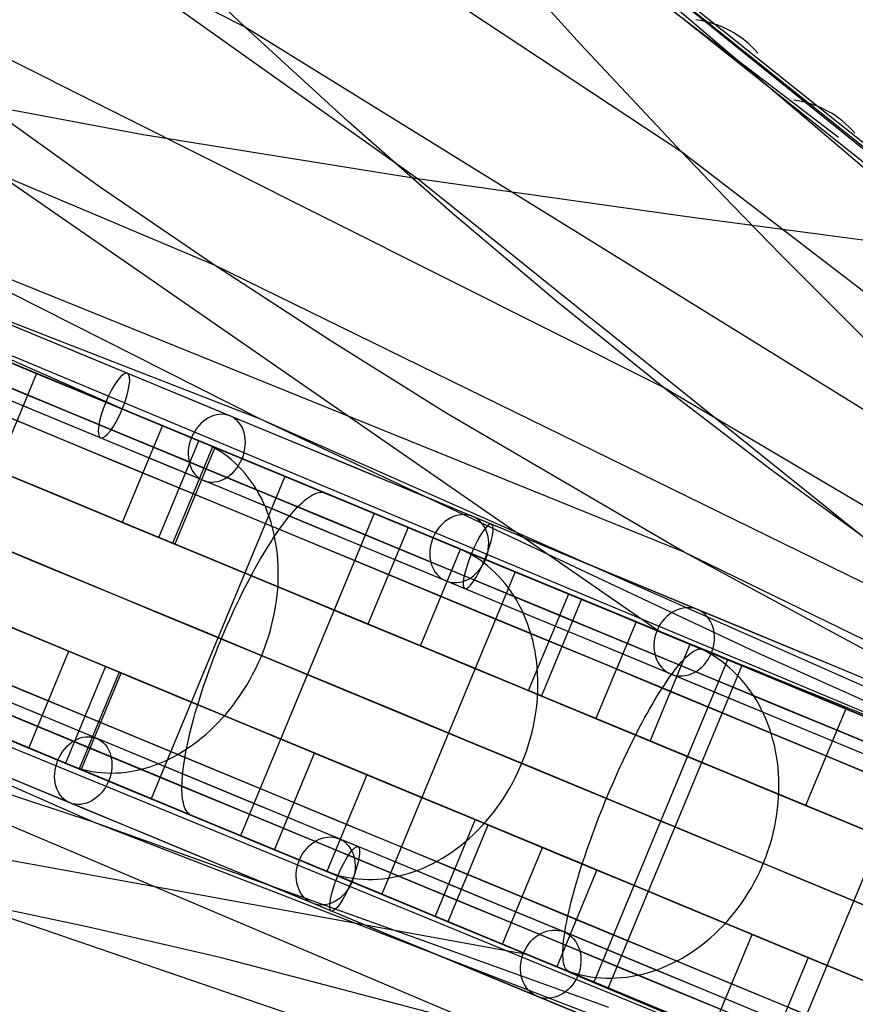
# Model space of a CAD drawing. Extents: x -3378 to 3007, y -425 to 173.
# Tile 267 of 396: x 881 to 953, y -237 to -153. Entities that reach past the tile are written whole.
import ezdxf

# ---------------------------------------------------------------- set-up
doc = ezdxf.new("R2010")
doc.units = 0
doc.layers.add('PREDEFINITO', color=7, linetype='CONTINUOUS')

msp = doc.modelspace()

# ---------------------------------------------------------------- linework, layer by layer
at = {"layer": 'PREDEFINITO'}
for p, q in [((900.174, -153.398, 2366.668), (822.773, -114.18, 2161.92)), ((929.013, -154.873, 2592.962), (897.953, -120.48, 2605.783)), ((901.503, -187.095, 1880.76), (744.842, -126.272, 1501.992)), ((908.112, -128.993, 2652.557), (959.561, -169.981, 2798.507)), ((911.203, -129.904, 2651.218), (962.38, -170.946, 2797.257)), ((913.709, -131.88, 2649.806), (968.263, -175.948, 2806.482)), ((913.709, -131.88, 2649.806), (968.263, -175.948, 2806.482)), ((937.931, -198.546, 2102.221), (776.67, -133.251, 1699.823)), ((920.252, -139.207, 2691.977), (951.193, -162.869, 2774.392)), ((897.548, -173.876, 2122.324), (817.235, -139.947, 1919.176)), ((877.395, -139.685, 2734.172), (914.994, -166.412, 2831.985)), ((937.704, -164.142, 2588.977), (902.173, -140.591, 2487.017)), ((958.614, -167.6, 2778.256), (929.974, -144.706, 2691.627)), ((900.174, -153.398, 2366.668), (891.403, -145.032, 2371.474)), ((936.147, -184.392, 2346.316), (859.133, -145.757, 2142.211)), ((980.564, -188.666, 2859.741), (930.443, -145.997, 2715.237)), ((887.146, -221.756, 1880.76), (733.361, -153.988, 1501.992)), ((972.15, -197.924, 2569.715), (900.174, -153.398, 2366.668)), ((909.023, -161.526, 2361.734), (900.174, -153.398, 2366.668)), ((937.704, -164.142, 2588.977), (929.013, -154.873, 2592.962)), ((867.673, -158.205, 2852.095), (935.843, -205.385, 3027.425)), ((867.673, -158.205, 2852.095), (891.405, -162.628, 2842.232)), ((887.747, -167.182, 2127.313), (878.077, -160.265, 2132.29)), ((917.962, -169.406, 2356.688), (909.023, -161.526, 2361.734)), ((891.405, -162.628, 2842.232), (914.994, -166.412, 2831.985)), ((1004.249, -215.249, 2790.731), (937.704, -164.142, 2588.977)), ((942.009, -168.641, 2586.852), (937.704, -164.142, 2588.977)), ((914.994, -166.412, 2831.985), (992.785, -228.982, 3036.681)), ((914.994, -166.412, 2831.985), (938.186, -169.679, 2821.189)), ((897.548, -173.876, 2122.324), (887.747, -167.182, 2127.313)), ((946.305, -173.061, 2584.633), (942.009, -168.641, 2586.852)), ((926.999, -177.03, 2351.543), (917.962, -169.406, 2356.688)), ((938.186, -169.679, 2821.189), (950.265, -171.289, 2815.182)), ((921.001, -239.417, 2102.221), (760.802, -171.559, 1699.823)), ((950.265, -171.289, 2815.182), (963.025, -172.98, 2808.537)), ((954.887, -181.663, 2579.937), (946.305, -173.061, 2584.633)), ((973.968, -211.28, 2324.95), (897.548, -173.876, 2122.324)), ((907.476, -180.35, 2117.322), (897.548, -173.876, 2122.324)), ((1043.326, -249.91, 2117.486), (862.914, -174.481, 1660.662)), ((890.164, -186.47, 1647.46), (862.914, -174.481, 1660.662)), ((901.503, -187.095, 1880.76), (880, -176.253, 1890.662)), ((936.147, -184.392, 2346.316), (926.999, -177.03, 2351.543)), ((886.667, -185.022, 1642.819), (877.076, -181.05, 1630.47)), ((917.524, -186.612, 2112.306), (907.476, -180.35, 2117.322)), ((879.917, -182.219, 3013.078), (894.384, -188.214, 3017.304)), ((882.222, -183.177, 1651.732), (870.741, -210.893, 1651.732)), ((889.394, -186.147, 1645.43), (882.222, -183.177, 1651.732)), ((1007.886, -226.782, 2547.36), (936.147, -184.392, 2346.316)), ((945.413, -191.487, 2341.023), (936.147, -184.392, 2346.316)), ((896.009, -188.89, 1655.39), (886.667, -185.022, 1642.819)), ((937.931, -198.546, 2102.221), (917.524, -186.612, 2112.306)), ((893.055, -187.664, 1650.353), (889.611, -195.979, 1650.353)), ((1043.325, -249.91, 2250.984), (901.503, -187.095, 1880.76)), ((944.076, -207.149, 1860.709), (901.503, -187.095, 1880.76)), ((896.567, -189.119, 1639.126), (893.698, -187.93, 1641.647)), ((894.384, -188.214, 3017.304), (908.931, -194.241, 3021.187)), ((892.756, -197.281, 3023.047), (896.2, -188.967, 3023.047)), ((893.944, -197.774, 1646.61), (897.388, -189.459, 1646.61)), ((897.56, -189.53, 3017.23), (894.116, -197.845, 3017.23)), ((905.095, -192.651, 1668.173), (896.009, -188.89, 1655.39)), ((896.935, -189.281, 1638.8), (896.567, -189.119, 1639.126)), ((897.295, -189.459, 1638.474), (896.935, -189.281, 1638.8)), ((897.648, -189.654, 1638.149), (897.295, -189.459, 1638.474)), ((897.993, -189.864, 1637.825), (897.648, -189.654, 1638.149)), ((898.329, -190.09, 1637.502), (897.993, -189.864, 1637.825)), ((898.657, -190.331, 1637.182), (898.329, -190.09, 1637.502)), ((898.975, -190.588, 1636.864), (898.657, -190.331, 1637.182)), ((899.283, -190.859, 1636.548), (898.975, -190.588, 1636.864)), ((899.581, -191.145, 1636.236), (899.283, -190.859, 1636.548)), ((899.869, -191.444, 1635.927), (899.581, -191.145, 1636.236)), ((903.577, -192.022, 1681.753), (892.097, -219.739, 1681.753)), ((900.146, -191.758, 1635.621), (899.869, -191.444, 1635.927)), ((900.412, -192.085, 1635.32), (900.146, -191.758, 1635.621)), ((900.666, -192.425, 1635.024), (900.412, -192.085, 1635.32)), ((911.04, -195.113, 1675.859), (903.577, -192.022, 1681.753)), ((954.802, -198.326, 2335.684), (945.413, -191.487, 2341.023)), ((900.909, -192.777, 1634.732), (900.666, -192.425, 1635.024)), ((901.14, -193.142, 1634.446), (900.909, -192.777, 1634.732)), ((913.922, -196.304, 1681.164), (905.095, -192.651, 1668.173)), ((901.358, -193.518, 1634.165), (901.14, -193.142, 1634.446)), ((901.564, -193.905, 1633.891), (901.358, -193.518, 1634.165)), ((905.452, -193.956, 3035.438), (905.625, -193.829, 3034.967)), ((905.625, -193.829, 3034.967), (905.792, -193.717, 3034.489)), ((905.792, -193.717, 3034.489), (905.954, -193.622, 3034.007)), ((905.954, -193.622, 3034.007), (906.111, -193.544, 3033.519)), ((906.111, -193.544, 3033.519), (906.261, -193.481, 3033.028)), ((906.261, -193.481, 3033.028), (906.406, -193.435, 3032.533)), ((906.406, -193.435, 3032.533), (906.545, -193.406, 3032.035)), ((906.545, -193.406, 3032.035), (906.677, -193.393, 3031.534)), ((906.677, -193.393, 3031.534), (906.803, -193.397, 3031.032)), ((906.803, -193.397, 3031.032), (906.923, -193.418, 3030.529)), ((906.923, -193.418, 3030.529), (907.035, -193.455, 3030.025)), ((907.035, -193.455, 3030.025), (907.88, -193.805, 3026.131)), ((901.757, -194.304, 1633.622), (901.564, -193.905, 1633.891)), ((901.937, -194.712, 1633.36), (901.757, -194.304, 1633.622)), ((904.52, -194.827, 3037.687), (904.715, -194.622, 3037.253)), ((904.715, -194.622, 3037.253), (904.906, -194.433, 3036.811)), ((904.906, -194.433, 3036.811), (905.093, -194.258, 3036.361)), ((905.093, -194.258, 3036.361), (905.275, -194.099, 3035.903)), ((905.275, -194.099, 3035.903), (905.452, -193.956, 3035.438)), ((908.931, -194.241, 3021.187), (923.574, -200.306, 3024.732)), ((909.146, -194.329, 3020.289), (911.257, -195.204, 3010.554)), ((911.257, -195.204, 3010.554), (899.777, -222.92, 3010.554)), ((902.104, -195.131, 1633.105), (901.937, -194.712, 1633.36)), ((902.258, -195.559, 1632.857), (902.104, -195.131, 1633.105)), ((903.704, -195.794, 3039.325), (903.913, -195.531, 3038.931)), ((903.913, -195.531, 3038.931), (904.119, -195.282, 3038.526)), ((904.119, -195.282, 3038.526), (904.321, -195.047, 3038.112)), ((904.321, -195.047, 3038.112), (904.52, -194.827, 3037.687)), ((889.611, -195.979, 1650.353), (893.944, -197.774, 1646.61)), ((902.397, -195.996, 1632.616), (902.258, -195.559, 1632.857)), ((902.523, -196.441, 1632.383), (902.397, -195.996, 1632.616)), ((903.06, -196.663, 3040.439), (903.277, -196.36, 3040.08)), ((903.277, -196.36, 3040.08), (903.492, -196.07, 3039.708)), ((903.492, -196.07, 3039.708), (903.704, -195.794, 3039.325)), ((922.488, -199.848, 1694.359), (913.922, -196.304, 1681.164)), ((902.635, -196.894, 1632.159), (902.523, -196.441, 1632.383)), ((902.621, -197.307, 3041.121), (902.841, -196.979, 3040.787)), ((902.733, -197.354, 1631.942), (902.635, -196.894, 1632.159)), ((902.841, -196.979, 3040.787), (903.06, -196.663, 3040.439)), ((914.176, -196.412, 1680.549), (910.732, -204.727, 1680.549)), ((918.503, -198.205, 1669.964), (915.518, -196.968, 1672.322)), ((894.116, -197.845, 3017.23), (892.756, -197.281, 3023.047)), ((901.95, -198.361, 3042.043), (902.174, -197.998, 3041.749)), ((902.174, -197.998, 3041.749), (902.398, -197.647, 3041.442)), ((902.398, -197.647, 3041.442), (902.621, -197.307, 3041.121)), ((902.817, -197.821, 1631.734), (902.733, -197.354, 1631.942)), ((902.887, -198.293, 1631.535), (902.817, -197.821, 1631.734)), ((901.498, -199.118, 3042.587), (901.724, -198.734, 3042.322)), ((901.724, -198.734, 3042.322), (901.95, -198.361, 3042.043)), ((902.942, -198.772, 1631.345), (902.887, -198.293, 1631.535)), ((902.982, -199.256, 1631.165), (902.942, -198.772, 1631.345)), ((915.235, -206.593, 1677.05), (918.68, -198.278, 1677.05)), ((918.886, -198.373, 1669.659), (918.503, -198.205, 1669.964)), ((919.262, -198.558, 1669.354), (918.886, -198.373, 1669.659)), ((919.63, -198.759, 1669.05), (919.262, -198.558, 1669.354)), ((919.99, -198.975, 1668.747), (919.63, -198.759, 1669.05)), ((1043.325, -249.907, 2384.19), (937.931, -198.546, 2102.221)), ((958.688, -209.774, 2092.054), (937.931, -198.546, 2102.221)), ((901.046, -199.914, 3043.07), (901.272, -199.511, 3042.836)), ((901.272, -199.511, 3042.836), (901.498, -199.118, 3042.587)), ((903.009, -199.744, 1630.993), (902.982, -199.256, 1631.165)), ((903.02, -200.235, 1630.832), (903.009, -199.744, 1630.993)), ((920.341, -199.207, 1668.445), (919.99, -198.975, 1668.747)), ((920.683, -199.455, 1668.145), (920.341, -199.207, 1668.445)), ((921.016, -199.717, 1667.848), (920.683, -199.455, 1668.145)), ((921.338, -199.995, 1667.553), (921.016, -199.717, 1667.848)), ((900.594, -200.745, 3043.492), (900.82, -200.325, 3043.289)), ((900.82, -200.325, 3043.289), (901.046, -199.914, 3043.07)), ((903.017, -200.73, 1630.68), (903.02, -200.235, 1630.832)), ((923.401, -200.234, 1712.802), (911.92, -227.95, 1712.802)), ((921.651, -200.286, 1667.261), (921.338, -199.995, 1667.553)), ((921.953, -200.592, 1666.972), (921.651, -200.286, 1667.261)), ((922.244, -200.911, 1666.686), (921.953, -200.592, 1666.972)), ((930.788, -203.284, 1707.754), (922.488, -199.848, 1694.359)), ((931.133, -203.436, 1707.33), (923.401, -200.234, 1712.802)), ((923.574, -200.306, 3024.732), (938.315, -206.407, 3027.937)), ((900.146, -201.607, 3043.85), (900.37, -201.172, 3043.679)), ((900.37, -201.172, 3043.679), (900.594, -200.745, 3043.492)), ((902.968, -201.728, 1630.407), (903, -201.228, 1630.538)), ((903, -201.228, 1630.538), (903.017, -200.73, 1630.68)), ((922.524, -201.244, 1666.405), (922.244, -200.911, 1666.686)), ((922.792, -201.589, 1666.127), (922.524, -201.244, 1666.405)), ((899.704, -202.497, 3044.141), (899.924, -202.049, 3044.004)), ((899.924, -202.049, 3044.004), (900.146, -201.607, 3043.85)), ((902.861, -202.732, 1630.176), (902.922, -202.229, 1630.286)), ((902.922, -202.229, 1630.286), (902.968, -201.728, 1630.407)), ((923.048, -201.947, 1665.855), (922.792, -201.589, 1666.127)), ((923.292, -202.317, 1665.587), (923.048, -201.947, 1665.855)), ((923.524, -202.699, 1665.324), (923.292, -202.317, 1665.587)), ((924.545, -210.449, 3030.9), (927.989, -202.134, 3030.9)), ((899.269, -203.409, 3044.365), (899.485, -202.95, 3044.262)), ((899.485, -202.95, 3044.262), (899.704, -202.497, 3044.141)), ((902.786, -203.234, 1630.076), (902.861, -202.732, 1630.176)), ((923.742, -203.092, 1665.067), (923.524, -202.699, 1665.324)), ((923.948, -203.495, 1664.816), (923.742, -203.092, 1665.067)), ((929.095, -202.592, 3025.02), (925.651, -210.907, 3025.02)), ((1031.847, -277.623, 2117.486), (850.94, -203.388, 1660.662)), ((898.843, -204.34, 3044.521), (899.055, -203.873, 3044.452)), ((899.055, -203.873, 3044.452), (899.269, -203.409, 3044.365)), ((902.593, -204.238, 1629.909), (902.697, -203.736, 1629.987)), ((902.697, -203.736, 1629.987), (902.786, -203.234, 1630.076)), ((924.14, -203.909, 1664.571), (923.948, -203.495, 1664.816)), ((924.318, -204.332, 1664.333), (924.14, -203.909, 1664.571)), ((938.819, -206.608, 1721.339), (930.788, -203.284, 1707.754)), ((898.43, -205.286, 3044.608), (898.635, -204.812, 3044.574)), ((898.635, -204.812, 3044.574), (898.843, -204.34, 3044.521)), ((902.344, -205.235, 1629.786), (902.475, -204.738, 1629.842)), ((902.475, -204.738, 1629.842), (902.593, -204.238, 1629.909)), ((910.732, -204.727, 1680.549), (915.235, -206.593, 1677.05)), ((924.483, -204.765, 1664.101), (924.318, -204.332, 1664.333)), ((924.634, -205.206, 1663.876), (924.483, -204.765, 1664.101)), ((933.778, -204.532, 1711.742), (930.333, -212.847, 1711.742)), ((898.228, -205.762, 3044.626), (898.43, -205.286, 3044.608)), ((902.199, -205.73, 1629.741), (902.344, -205.235, 1629.786)), ((924.771, -205.656, 1663.658), (924.634, -205.206, 1663.876)), ((924.893, -206.113, 1663.448), (924.771, -205.656, 1663.658)), ((938.866, -206.64, 1701.858), (935.773, -205.358, 1704.047)), ((897.835, -206.72, 3044.608), (898.03, -206.241, 3044.626)), ((898.03, -206.241, 3044.626), (898.228, -205.762, 3044.626)), ((901.868, -206.71, 1629.684), (902.04, -206.222, 1629.707)), ((902.04, -206.222, 1629.707), (902.199, -205.73, 1629.741)), ((925.001, -206.577, 1663.245), (924.893, -206.113, 1663.448)), ((934.995, -214.778, 1708.494), (938.439, -206.463, 1708.494)), ((938.315, -206.407, 3027.937), (953.148, -212.543, 3030.798)), ((881.574, -215.38, 1650.353), (885.018, -207.065, 1650.353)), ((885.018, -207.065, 1650.353), (889.352, -208.86, 1646.61)), ((897.46, -207.681, 3044.521), (897.645, -207.201, 3044.574)), ((897.645, -207.201, 3044.574), (897.835, -206.72, 3044.608)), ((901.485, -207.672, 1629.673), (901.683, -207.193, 1629.673)), ((901.683, -207.193, 1629.673), (901.868, -206.71, 1629.684)), ((925.094, -207.048, 1663.051), (925.001, -206.577, 1663.245)), ((925.173, -207.525, 1662.865), (925.094, -207.048, 1663.051)), ((938.157, -207.502, 3042.863), (938.309, -207.367, 3042.387)), ((938.309, -207.367, 3042.387), (938.455, -207.247, 3041.905)), ((938.455, -207.247, 3041.905), (938.595, -207.143, 3041.418)), ((938.595, -207.143, 3041.418), (938.73, -207.055, 3040.926)), ((938.73, -207.055, 3040.926), (938.859, -206.984, 3040.429)), ((946.574, -209.82, 1735.109), (938.819, -206.608, 1721.339)), ((938.859, -206.984, 3040.429), (938.982, -206.929, 3039.929)), ((939.263, -206.814, 1701.575), (938.866, -206.64, 1701.858)), ((938.982, -206.929, 3039.929), (939.099, -206.89, 3039.426)), ((939.099, -206.89, 3039.426), (939.209, -206.869, 3038.921)), ((939.209, -206.869, 3038.921), (939.313, -206.863, 3038.413)), ((939.653, -207.004, 1701.292), (939.263, -206.814, 1701.575)), ((939.313, -206.863, 3038.413), (939.41, -206.875, 3037.905)), ((939.41, -206.875, 3037.905), (939.501, -206.902, 3037.396)), ((939.501, -206.902, 3037.396), (940.173, -207.181, 3033.462)), ((940.035, -207.211, 1701.009), (939.653, -207.004, 1701.292)), ((940.408, -207.433, 1700.728), (940.035, -207.211, 1701.009)), ((993.211, -229.157, 1836.933), (944.076, -207.149, 1860.709)), ((897.102, -208.64, 3044.365), (897.278, -208.161, 3044.452)), ((897.278, -208.161, 3044.452), (897.46, -207.681, 3044.521)), ((901.051, -208.611, 1629.707), (901.274, -208.145, 1629.684)), ((901.274, -208.145, 1629.684), (901.485, -207.672, 1629.673)), ((925.237, -208.007, 1662.687), (925.173, -207.525, 1662.865)), ((925.286, -208.494, 1662.518), (925.237, -208.007, 1662.687)), ((941.631, -207.785, 1744.736), (930.151, -235.501, 1744.736)), ((937.324, -208.415, 3045.135), (937.5, -208.202, 3044.697)), ((937.5, -208.202, 3044.697), (937.671, -208.004, 3044.25)), ((937.671, -208.004, 3044.25), (937.838, -207.822, 3043.795)), ((937.838, -207.822, 3043.795), (938, -207.654, 3043.333)), ((938, -207.654, 3043.333), (938.157, -207.502, 3042.863)), ((940.773, -207.671, 1700.448), (940.408, -207.433, 1700.728)), ((941.129, -207.924, 1700.17), (940.773, -207.671, 1700.448)), ((941.475, -208.192, 1699.893), (941.129, -207.924, 1700.17)), ((941.182, -207.599, 3027.562), (942.863, -208.295, 3017.73)), ((941.812, -208.475, 1699.62), (941.475, -208.192, 1699.893)), ((949.611, -211.09, 1739.699), (941.631, -207.785, 1744.736)), ((888.163, -208.368, 3023.047), (884.719, -216.683, 3023.047)), ((889.352, -208.86, 1646.61), (885.908, -217.175, 1646.61)), ((886.079, -217.246, 3017.23), (889.524, -208.931, 3017.23)), ((889.524, -208.931, 3017.23), (888.163, -208.368, 3023.047)), ((896.93, -209.118, 3044.262), (897.102, -208.64, 3044.365)), ((900.568, -209.524, 1629.786), (900.815, -209.071, 1629.741)), ((900.815, -209.071, 1629.741), (901.051, -208.611, 1629.707)), ((925.32, -208.985, 1662.358), (925.286, -208.494, 1662.518)), ((925.339, -209.48, 1662.207), (925.32, -208.985, 1662.358)), ((942.863, -208.295, 3017.73), (931.382, -236.011, 3017.73)), ((936.771, -209.141, 3046.392), (936.959, -208.885, 3045.983)), ((936.959, -208.885, 3045.983), (937.144, -208.643, 3045.564)), ((937.144, -208.643, 3045.564), (937.324, -208.415, 3045.135)), ((942.138, -208.772, 1699.348), (941.812, -208.475, 1699.62)), ((942.453, -209.083, 1699.08), (942.138, -208.772, 1699.348)), ((942.757, -209.408, 1698.815), (942.453, -209.083, 1699.08)), ((896.603, -210.066, 3044.004), (896.764, -209.593, 3044.141)), ((896.764, -209.593, 3044.141), (896.93, -209.118, 3044.262)), ((900.309, -209.969, 1629.842), (900.568, -209.524, 1629.786)), ((925.343, -209.978, 1662.065), (925.339, -209.48, 1662.207)), ((936.187, -209.992, 3047.552), (936.385, -209.695, 3047.177)), ((936.385, -209.695, 3047.177), (936.58, -209.411, 3046.79)), ((936.58, -209.411, 3046.79), (936.771, -209.141, 3046.392)), ((943.05, -209.746, 1698.554), (942.757, -209.408, 1698.815)), ((943.331, -210.097, 1698.296), (943.05, -209.746, 1698.554)), ((954.052, -212.918, 1749.056), (946.574, -209.82, 1735.109)), ((868.434, -209.94, 3013.078), (882.903, -215.931, 3017.304)), ((896.299, -211.001, 3043.679), (896.448, -210.535, 3043.85)), ((896.448, -210.535, 3043.85), (896.603, -210.066, 3044.004)), ((899.757, -210.833, 1629.987), (900.038, -210.405, 1629.909)), ((900.038, -210.405, 1629.909), (900.309, -209.969, 1629.842)), ((925.651, -210.907, 3025.02), (924.545, -210.449, 3030.9)), ((925.307, -210.981, 1661.81), (925.332, -210.479, 1661.933)), ((925.332, -210.479, 1661.933), (925.343, -209.978, 1662.065)), ((935.576, -210.958, 3048.603), (935.782, -210.623, 3048.265)), ((935.782, -210.623, 3048.265), (935.986, -210.301, 3047.915)), ((935.986, -210.301, 3047.915), (936.187, -209.992, 3047.552)), ((943.599, -210.46, 1698.043), (943.331, -210.097, 1698.296)), ((943.856, -210.835, 1697.795), (943.599, -210.46, 1698.043)), ((896.018, -211.918, 3043.289), (896.155, -211.462, 3043.492)), ((896.155, -211.462, 3043.492), (896.299, -211.001, 3043.679)), ((899.163, -211.66, 1630.176), (899.465, -211.251, 1630.076)), ((899.465, -211.251, 1630.076), (899.757, -210.833, 1629.987)), ((925.21, -211.989, 1661.593), (925.266, -211.485, 1661.697)), ((925.266, -211.485, 1661.697), (925.307, -210.981, 1661.81)), ((935.158, -211.661, 3049.238), (935.368, -211.303, 3048.927)), ((935.368, -211.303, 3048.927), (935.576, -210.958, 3048.603)), ((944.099, -211.222, 1697.551), (943.856, -210.835, 1697.795)), ((944.329, -211.619, 1697.312), (944.099, -211.222, 1697.551)), ((944.546, -212.027, 1697.079), (944.329, -211.619, 1697.312)), ((895.762, -212.813, 3042.836), (895.887, -212.369, 3043.07)), ((895.887, -212.369, 3043.07), (896.018, -211.918, 3043.289)), ((898.198, -212.821, 1630.538), (898.529, -212.445, 1630.407)), ((898.529, -212.445, 1630.407), (898.851, -212.058, 1630.286)), ((898.851, -212.058, 1630.286), (899.163, -211.66, 1630.176)), ((925.14, -212.493, 1661.5), (925.21, -211.989, 1661.593)), ((934.518, -212.795, 3050.084), (934.733, -212.407, 3049.816)), ((934.733, -212.407, 3049.816), (934.946, -212.029, 3049.534)), ((934.946, -212.029, 3049.534), (935.158, -211.661, 3049.238)), ((944.75, -212.446, 1696.852), (944.546, -212.027, 1697.079)), ((944.939, -212.874, 1696.63), (944.75, -212.446, 1696.852)), ((951.806, -211.999, 1743.802), (948.362, -220.314, 1743.802)), ((884.53, -216.601, 1655.39), (875.19, -212.731, 1642.819)), ((895.533, -213.682, 3042.322), (895.644, -213.251, 3042.587)), ((895.644, -213.251, 3042.587), (895.762, -212.813, 3042.836)), ((897.51, -213.537, 1630.832), (897.858, -213.185, 1630.68)), ((897.858, -213.185, 1630.68), (898.198, -212.821, 1630.538)), ((924.954, -213.5, 1661.344), (925.054, -212.997, 1661.417)), ((925.054, -212.997, 1661.417), (925.14, -212.493, 1661.5)), ((930.333, -212.847, 1711.742), (934.995, -214.778, 1708.494)), ((934.087, -213.6, 3050.572), (934.303, -213.193, 3050.336)), ((934.303, -213.193, 3050.336), (934.518, -212.795, 3050.084)), ((945.115, -213.311, 1696.415), (944.939, -212.874, 1696.63)), ((945.276, -213.756, 1696.206), (945.115, -213.311, 1696.415)), ((895.331, -214.521, 3041.749), (895.428, -214.106, 3042.043)), ((895.428, -214.106, 3042.043), (895.533, -213.682, 3042.322)), ((896.791, -214.204, 1631.165), (897.154, -213.877, 1630.993)), ((897.154, -213.877, 1630.993), (897.51, -213.537, 1630.832)), ((924.711, -214.5, 1661.228), (924.84, -214.001, 1661.281)), ((924.84, -214.001, 1661.281), (924.954, -213.5, 1661.344)), ((933.654, -214.439, 3050.998), (933.871, -214.015, 3050.793)), ((933.871, -214.015, 3050.793), (934.087, -213.6, 3050.572)), ((945.422, -214.21, 1696.004), (945.276, -213.756, 1696.206)), ((887.146, -221.756, 1880.76), (864.274, -214.218, 1890.662)), ((895.157, -215.326, 3041.121), (895.24, -214.928, 3041.442)), ((895.24, -214.928, 3041.442), (895.331, -214.521, 3041.749)), ((895.659, -215.101, 1631.734), (896.043, -214.816, 1631.535)), ((896.043, -214.816, 1631.535), (896.42, -214.517, 1631.345)), ((896.42, -214.517, 1631.345), (896.791, -214.204, 1631.165)), ((924.411, -215.488, 1661.155), (924.568, -214.996, 1661.186)), ((924.568, -214.996, 1661.186), (924.711, -214.5, 1661.228)), ((933.222, -215.308, 3051.359), (933.438, -214.87, 3051.187)), ((933.438, -214.87, 3051.187), (933.654, -214.439, 3050.998)), ((945.554, -214.671, 1695.809), (945.422, -214.21, 1696.004)), ((945.672, -215.139, 1695.621), (945.554, -214.671, 1695.809)), ((958.228, -214.659, 1777.419), (946.747, -242.376, 1777.419)), ((882.217, -215.647, 1641.647), (885.086, -216.835, 1639.126)), ((894.476, -215.869, 1632.383), (894.875, -215.628, 1632.159)), ((894.875, -215.628, 1632.159), (895.27, -215.372, 1631.942)), ((895.013, -216.092, 3040.439), (895.081, -215.714, 3040.787)), ((895.081, -215.714, 3040.787), (895.157, -215.326, 3041.121)), ((895.27, -215.372, 1631.942), (895.659, -215.101, 1631.734)), ((902.695, -224.129, 1680.549), (906.14, -215.814, 1680.549)), ((906.14, -215.814, 1680.549), (910.643, -217.679, 1677.05)), ((924.24, -215.977, 1661.134), (924.411, -215.488, 1661.155)), ((932.792, -216.203, 3051.654), (933.007, -215.752, 3051.515)), ((933.007, -215.752, 3051.515), (933.222, -215.308, 3051.359)), ((945.774, -215.614, 1695.44), (945.672, -215.139, 1695.621)), ((945.861, -216.094, 1695.268), (945.774, -215.614, 1695.44)), ((882.903, -215.931, 3017.304), (897.451, -221.955, 3021.187)), ((893.614, -220.367, 1668.173), (884.53, -216.601, 1655.39)), ((892.423, -216.839, 1633.622), (892.839, -216.677, 1633.36)), ((892.839, -216.677, 1633.36), (893.253, -216.499, 1633.105)), ((893.253, -216.499, 1633.105), (893.664, -216.305, 1632.857)), ((893.664, -216.305, 1632.857), (894.072, -216.095, 1632.616)), ((894.072, -216.095, 1632.616), (894.476, -215.869, 1632.383)), ((894.898, -216.816, 3039.708), (894.952, -216.459, 3040.08)), ((894.952, -216.459, 3040.08), (895.013, -216.092, 3040.439)), ((923.857, -216.939, 1661.123), (924.055, -216.46, 1661.123)), ((924.055, -216.46, 1661.123), (924.24, -215.977, 1661.134)), ((932.367, -217.119, 3051.88), (932.579, -216.658, 3051.776)), ((932.579, -216.658, 3051.776), (932.792, -216.203, 3051.654)), ((945.933, -216.58, 1695.103), (945.861, -216.094, 1695.268)), ((945.99, -217.07, 1694.946), (945.933, -216.58, 1695.103)), ((885.086, -216.835, 1639.126), (885.461, -216.981, 1638.8)), ((885.461, -216.981, 1638.8), (885.842, -217.109, 1638.474)), ((885.842, -217.109, 1638.474), (886.229, -217.221, 1638.149)), ((886.229, -217.221, 1638.149), (886.622, -217.316, 1637.825)), ((886.622, -217.316, 1637.825), (887.02, -217.394, 1637.502)), ((887.02, -217.394, 1637.502), (887.422, -217.455, 1637.182)), ((887.422, -217.455, 1637.182), (887.828, -217.499, 1636.864)), ((887.828, -217.499, 1636.864), (888.238, -217.525, 1636.548)), ((888.238, -217.525, 1636.548), (888.651, -217.534, 1636.236)), ((888.651, -217.534, 1636.236), (889.066, -217.525, 1635.927)), ((889.066, -217.525, 1635.927), (889.483, -217.5, 1635.621)), ((889.483, -217.5, 1635.621), (889.903, -217.457, 1635.32)), ((889.903, -217.457, 1635.32), (890.323, -217.396, 1635.024)), ((890.323, -217.396, 1635.024), (890.744, -217.319, 1634.732)), ((890.744, -217.319, 1634.732), (891.165, -217.224, 1634.446)), ((891.165, -217.224, 1634.446), (891.585, -217.112, 1634.165)), ((891.585, -217.112, 1634.165), (892.005, -216.984, 1633.891)), ((892.005, -216.984, 1633.891), (892.423, -216.839, 1633.622)), ((894.784, -217.817, 3038.526), (894.815, -217.495, 3038.931)), ((894.815, -217.495, 3038.931), (894.853, -217.162, 3039.325)), ((894.853, -217.162, 3039.325), (894.898, -216.816, 3039.708)), ((923.421, -217.877, 1661.155), (923.646, -217.411, 1661.134)), ((923.646, -217.411, 1661.134), (923.857, -216.939, 1661.123)), ((932.157, -217.584, 3051.968), (932.367, -217.119, 3051.88)), ((946.031, -217.564, 1694.797), (945.99, -217.07, 1694.946)), ((842.796, -218.263, 2852.095), (924.361, -233.105, 3027.425)), ((894.747, -218.422, 3037.687), (894.762, -218.126, 3038.112)), ((894.762, -218.126, 3038.112), (894.784, -217.817, 3038.526)), ((910.643, -217.679, 1677.05), (907.199, -225.994, 1677.05)), ((922.935, -218.789, 1661.228), (923.184, -218.337, 1661.186)), ((923.184, -218.337, 1661.186), (923.421, -217.877, 1661.155)), ((931.743, -218.525, 3052.09), (931.949, -218.053, 3052.038)), ((931.949, -218.053, 3052.038), (932.157, -217.584, 3051.968)), ((946.057, -218.062, 1694.657), (946.031, -217.564, 1694.797)), ((946.068, -218.562, 1694.525), (946.057, -218.062, 1694.657)), ((894.74, -218.705, 3037.253), (894.747, -218.422, 3037.687)), ((894.741, -218.974, 3036.811), (894.74, -218.705, 3037.253)), ((894.749, -219.23, 3036.361), (894.741, -218.974, 3036.811)), ((894.766, -219.471, 3035.903), (894.749, -219.23, 3036.361)), ((922.4, -219.668, 1661.344), (922.673, -219.232, 1661.281)), ((922.673, -219.232, 1661.281), (922.935, -218.789, 1661.228)), ((931.338, -219.477, 3052.143), (931.539, -219, 3052.126)), ((931.539, -219, 3052.126), (931.743, -218.525, 3052.09)), ((946.043, -219.57, 1694.288), (946.063, -219.065, 1694.402)), ((946.063, -219.065, 1694.402), (946.068, -218.562, 1694.525)), ((892.097, -219.739, 1681.753), (899.559, -222.83, 1675.859)), ((894.79, -219.698, 3035.438), (894.766, -219.471, 3035.903)), ((894.822, -219.91, 3034.967), (894.79, -219.698, 3035.438)), ((894.861, -220.107, 3034.489), (894.822, -219.91, 3034.967)), ((921.819, -220.51, 1661.5), (922.115, -220.094, 1661.417)), ((922.115, -220.094, 1661.417), (922.4, -219.668, 1661.344)), ((930.945, -220.435, 3052.126), (931.14, -219.955, 3052.143)), ((931.14, -219.955, 3052.143), (931.338, -219.477, 3052.143)), ((945.956, -220.582, 1694.087), (946.007, -220.076, 1694.183)), ((946.007, -220.076, 1694.183), (946.043, -219.57, 1694.288)), ((902.439, -224.026, 1681.164), (893.614, -220.367, 1668.173)), ((894.909, -220.288, 3034.007), (894.861, -220.107, 3034.489)), ((894.964, -220.455, 3033.519), (894.909, -220.288, 3034.007)), ((895.026, -220.605, 3033.028), (894.964, -220.455, 3033.519)), ((895.096, -220.74, 3032.533), (895.026, -220.605, 3033.028)), ((895.173, -220.859, 3032.035), (895.096, -220.74, 3032.533)), ((895.258, -220.961, 3031.534), (895.173, -220.859, 3032.035)), ((921.195, -221.313, 1661.697), (921.512, -220.917, 1661.593)), ((921.512, -220.917, 1661.593), (921.819, -220.51, 1661.5)), ((930.565, -221.394, 3052.038), (930.753, -220.914, 3052.09)), ((930.753, -220.914, 3052.09), (930.945, -220.435, 3052.126)), ((945.89, -221.088, 1694.001), (945.956, -220.582, 1694.087)), ((948.362, -220.314, 1743.802), (953.169, -222.305, 1740.812)), ((1031.846, -277.623, 2250.984), (887.146, -221.756, 1880.76)), ((931.43, -237.679, 1860.709), (887.146, -221.756, 1880.76)), ((895.35, -221.048, 3031.032), (895.258, -220.961, 3031.534)), ((895.449, -221.118, 3030.529), (895.35, -221.048, 3031.032)), ((895.555, -221.171, 3030.025), (895.449, -221.118, 3030.529)), ((896.399, -221.521, 3026.131), (895.555, -221.171, 3030.025)), ((919.953, -221.536, 3030.9), (916.509, -229.85, 3030.9)), ((921.059, -221.994, 3025.02), (919.953, -221.536, 3030.9)), ((920.531, -222.071, 1661.933), (920.868, -221.698, 1661.81)), ((920.868, -221.698, 1661.81), (921.195, -221.313, 1661.697)), ((930.381, -221.873, 3051.968), (930.565, -221.394, 3052.038)), ((945.712, -222.098, 1693.855), (945.808, -221.594, 1693.923)), ((945.808, -221.594, 1693.923), (945.89, -221.088, 1694.001)), ((897.451, -221.955, 3021.187), (912.094, -228.02, 3024.732)), ((899.777, -222.92, 3010.554), (897.666, -222.046, 3020.289)), ((917.615, -230.309, 3025.02), (921.059, -221.994, 3025.02)), ((919.829, -222.782, 1662.207), (920.184, -222.433, 1662.065)), ((920.184, -222.433, 1662.065), (920.531, -222.071, 1661.933)), ((930.025, -222.826, 3051.776), (930.201, -222.35, 3051.88)), ((930.201, -222.35, 3051.88), (930.381, -221.873, 3051.968)), ((945.474, -223.1, 1693.749), (945.6, -222.6, 1693.797)), ((945.6, -222.6, 1693.797), (945.712, -222.098, 1693.855)), ((918.715, -223.752, 1662.687), (919.094, -223.442, 1662.518)), ((919.094, -223.442, 1662.518), (919.466, -223.119, 1662.358)), ((919.466, -223.119, 1662.358), (919.829, -222.782, 1662.207)), ((929.686, -223.769, 3051.515), (929.853, -223.299, 3051.654)), ((929.853, -223.299, 3051.654), (930.025, -222.826, 3051.776)), ((945.333, -223.597, 1693.71), (945.474, -223.1, 1693.749)), ((911.002, -227.576, 1694.359), (902.439, -224.026, 1681.164)), ((917.936, -224.329, 1663.051), (918.329, -224.047, 1662.865)), ((918.329, -224.047, 1662.865), (918.715, -223.752, 1662.687)), ((922.297, -232.248, 1711.742), (925.741, -223.933, 1711.742)), ((925.741, -223.933, 1711.742), (930.403, -225.864, 1708.494)), ((929.367, -224.698, 3051.187), (929.524, -224.236, 3051.359)), ((929.524, -224.236, 3051.359), (929.686, -223.769, 3051.515)), ((945.007, -224.579, 1693.661), (945.177, -224.09, 1693.68)), ((945.177, -224.09, 1693.68), (945.333, -223.597, 1693.71)), ((904.038, -224.685, 1672.322), (907.023, -225.921, 1669.964)), ((916.309, -225.306, 1663.876), (916.723, -225.084, 1663.658)), ((916.723, -225.084, 1663.658), (917.133, -224.848, 1663.448)), ((917.133, -224.848, 1663.448), (917.538, -224.596, 1663.245)), ((917.538, -224.596, 1663.245), (917.936, -224.329, 1663.051)), ((929.069, -225.608, 3050.793), (929.215, -225.156, 3050.998)), ((929.215, -225.156, 3050.998), (929.367, -224.698, 3051.187)), ((944.625, -225.541, 1693.651), (944.823, -225.062, 1693.651)), ((944.823, -225.062, 1693.651), (945.007, -224.579, 1693.661)), ((907.023, -225.921, 1669.964), (907.413, -226.073, 1669.659)), ((914.613, -226.03, 1664.816), (915.042, -225.874, 1664.571)), ((915.042, -225.874, 1664.571), (915.467, -225.7, 1664.333)), ((915.467, -225.7, 1664.333), (915.89, -225.511, 1664.101)), ((915.89, -225.511, 1664.101), (916.309, -225.306, 1663.876)), ((930.403, -225.864, 1708.494), (926.959, -234.179, 1708.494)), ((928.928, -226.055, 3050.572), (929.069, -225.608, 3050.793)), ((944.187, -226.479, 1693.68), (944.413, -226.013, 1693.661)), ((944.413, -226.013, 1693.661), (944.625, -225.541, 1693.651)), ((907.413, -226.073, 1669.659), (907.809, -226.208, 1669.354)), ((907.809, -226.208, 1669.354), (908.211, -226.326, 1669.05)), ((908.211, -226.326, 1669.05), (908.618, -226.428, 1668.747)), ((908.618, -226.428, 1668.747), (909.031, -226.512, 1668.445)), ((909.031, -226.512, 1668.445), (909.448, -226.579, 1668.145)), ((909.448, -226.579, 1668.145), (909.869, -226.628, 1667.848)), ((909.869, -226.628, 1667.848), (910.293, -226.661, 1667.553)), ((910.293, -226.661, 1667.553), (910.72, -226.675, 1667.261)), ((910.72, -226.675, 1667.261), (911.15, -226.673, 1666.972)), ((911.15, -226.673, 1666.972), (911.582, -226.653, 1666.686)), ((911.582, -226.653, 1666.686), (912.015, -226.616, 1666.405)), ((912.015, -226.616, 1666.405), (912.449, -226.561, 1666.127)), ((912.449, -226.561, 1666.127), (912.883, -226.489, 1665.855)), ((912.883, -226.489, 1665.855), (913.317, -226.4, 1665.587)), ((913.317, -226.4, 1665.587), (913.75, -226.293, 1665.324)), ((913.75, -226.293, 1665.324), (914.183, -226.17, 1665.067)), ((914.183, -226.17, 1665.067), (914.613, -226.03, 1664.816)), ((928.664, -226.929, 3050.084), (928.793, -226.495, 3050.336)), ((928.793, -226.495, 3050.336), (928.928, -226.055, 3050.572)), ((943.949, -226.938, 1693.71), (944.187, -226.479, 1693.68)), ((919.301, -231.017, 1707.754), (911.002, -227.576, 1694.359)), ((928.424, -227.773, 3049.534), (928.541, -227.355, 3049.816)), ((928.541, -227.355, 3049.816), (928.664, -226.929, 3050.084)), ((943.434, -227.832, 1693.797), (943.698, -227.389, 1693.749)), ((943.698, -227.389, 1693.749), (943.949, -226.938, 1693.71)), ((955.488, -255.895, 2324.95), (875.002, -228.306, 2122.324)), ((886.6, -230.749, 2117.322), (875.002, -228.306, 2122.324)), ((911.92, -227.95, 1712.802), (919.653, -231.153, 1707.33)), ((912.094, -228.02, 3024.732), (926.832, -234.13, 3027.937)), ((928.21, -228.584, 3048.927), (928.314, -228.183, 3049.238)), ((928.314, -228.183, 3049.238), (928.424, -227.773, 3049.534)), ((942.869, -228.69, 1693.923), (943.157, -228.266, 1693.855)), ((943.157, -228.266, 1693.855), (943.434, -227.832, 1693.797)), ((927.938, -229.73, 3047.915), (928.022, -229.358, 3048.265)), ((928.022, -229.358, 3048.265), (928.113, -228.976, 3048.603)), ((928.113, -228.976, 3048.603), (928.21, -228.584, 3048.927)), ((942.258, -229.51, 1694.087), (942.569, -229.106, 1694.001)), ((942.569, -229.106, 1694.001), (942.869, -228.69, 1693.923)), ((927.792, -230.441, 3047.177), (927.861, -230.091, 3047.552)), ((927.861, -230.091, 3047.552), (927.938, -229.73, 3047.915)), ((941.604, -230.287, 1694.288), (941.936, -229.904, 1694.183)), ((941.936, -229.904, 1694.183), (942.258, -229.51, 1694.087)), ((898.133, -233.426, 2112.306), (886.6, -230.749, 2117.322)), ((927.33, -234.344, 1721.339), (919.301, -231.017, 1707.754)), ((927.673, -231.106, 3046.392), (927.729, -230.779, 3046.79)), ((927.729, -230.779, 3046.79), (927.792, -230.441, 3047.177)), ((940.547, -231.364, 1694.657), (940.909, -231.017, 1694.525)), ((940.909, -231.017, 1694.525), (941.261, -230.658, 1694.402)), ((941.261, -230.658, 1694.402), (941.604, -230.287, 1694.288)), ((927.551, -232.01, 3045.135), (927.584, -231.721, 3045.564)), ((927.584, -231.721, 3045.564), (927.625, -231.42, 3045.983)), ((927.625, -231.42, 3045.983), (927.673, -231.106, 3046.392)), ((939.798, -232.018, 1694.946), (940.177, -231.698, 1694.797)), ((940.177, -231.698, 1694.797), (940.547, -231.364, 1694.657)), ((940.325, -239.716, 1743.802), (943.77, -231.401, 1743.802)), ((943.77, -231.401, 1743.802), (948.576, -233.392, 1740.812)), ((927.491, -233.026, 3043.333), (927.494, -232.793, 3043.795)), ((927.494, -232.793, 3043.795), (927.506, -232.546, 3044.25)), ((927.506, -232.546, 3044.25), (927.524, -232.285, 3044.697)), ((927.524, -232.285, 3044.697), (927.551, -232.01, 3045.135)), ((938.616, -232.895, 1695.44), (939.017, -232.617, 1695.268)), ((939.017, -232.617, 1695.268), (939.411, -232.324, 1695.103)), ((939.411, -232.324, 1695.103), (939.798, -232.018, 1694.946)), ((921.001, -239.417, 2102.221), (898.133, -233.426, 2112.306)), ((924.293, -233.075, 1704.047), (927.386, -234.356, 1701.858)), ((927.494, -233.244, 3042.863), (927.491, -233.026, 3043.333)), ((927.505, -233.448, 3042.387), (927.494, -233.244, 3042.863)), ((927.524, -233.636, 3041.905), (927.505, -233.448, 3042.387)), ((927.55, -233.809, 3041.418), (927.524, -233.636, 3041.905)), ((936.95, -233.856, 1696.206), (937.375, -233.639, 1696.004)), ((937.375, -233.639, 1696.004), (937.794, -233.406, 1695.809)), ((937.794, -233.406, 1695.809), (938.208, -233.158, 1695.621)), ((938.208, -233.158, 1695.621), (938.616, -232.895, 1695.44)), ((948.576, -233.392, 1740.812), (945.132, -241.707, 1740.812)), ((926.832, -234.13, 3027.937), (941.659, -240.28, 3030.798)), ((935.085, -237.557, 1735.109), (927.33, -234.344, 1721.339)), ((927.386, -234.356, 1701.858), (927.79, -234.514, 1701.575)), ((927.583, -233.966, 3040.926), (927.55, -233.809, 3041.418)), ((927.624, -234.108, 3040.429), (927.583, -233.966, 3040.926)), ((927.672, -234.233, 3039.929), (927.624, -234.108, 3040.429)), ((927.728, -234.343, 3039.426), (927.672, -234.233, 3039.929)), ((927.79, -234.436, 3038.921), (927.728, -234.343, 3039.426)), ((927.86, -234.514, 3038.413), (927.79, -234.436, 3038.921)), ((935.212, -234.562, 1697.079), (935.652, -234.41, 1696.852)), ((935.652, -234.41, 1696.852), (936.088, -234.242, 1696.63)), ((936.088, -234.242, 1696.63), (936.521, -234.057, 1696.415)), ((936.521, -234.057, 1696.415), (936.95, -233.856, 1696.206)), ((927.79, -234.514, 1701.575), (928.2, -234.654, 1701.292)), ((927.936, -234.574, 3037.905), (927.86, -234.514, 3038.413)), ((928.02, -234.619, 3037.396), (927.936, -234.574, 3037.905)), ((928.693, -234.897, 3033.462), (928.02, -234.619, 3037.396)), ((928.2, -234.654, 1701.292), (928.616, -234.778, 1701.009)), ((928.616, -234.778, 1701.009), (929.037, -234.885, 1700.728)), ((929.037, -234.885, 1700.728), (929.463, -234.975, 1700.448)), ((929.463, -234.975, 1700.448), (929.894, -235.048, 1700.17)), ((931.382, -236.011, 3017.73), (929.701, -235.315, 3027.562)), ((929.894, -235.048, 1700.17), (930.329, -235.103, 1699.893)), ((930.329, -235.103, 1699.893), (930.766, -235.141, 1699.62)), ((930.766, -235.141, 1699.62), (931.207, -235.161, 1699.348)), ((931.207, -235.161, 1699.348), (931.65, -235.164, 1699.08)), ((931.65, -235.164, 1699.08), (932.095, -235.15, 1698.815)), ((932.095, -235.15, 1698.815), (932.54, -235.118, 1698.554)), ((932.54, -235.118, 1698.554), (932.987, -235.068, 1698.296)), ((932.987, -235.068, 1698.296), (933.434, -235.001, 1698.043)), ((933.434, -235.001, 1698.043), (933.88, -234.917, 1697.795)), ((933.88, -234.917, 1697.795), (934.326, -234.816, 1697.551)), ((934.326, -234.816, 1697.551), (934.77, -234.698, 1697.312)), ((934.77, -234.698, 1697.312), (935.212, -234.562, 1697.079)), ((930.151, -235.501, 1744.736), (938.131, -238.807, 1739.699))]:
    msp.add_line(p, q, dxfattribs=at)
at = {"layer": 'PREDEFINITO', "extrusion": (-0.892874, 0.36984, -0.256895)}
msp.add_circle((-168.378, 2688.331, -1637.977), 3, dxfattribs=at)
at = {"layer": 'PREDEFINITO', "extrusion": (-0.571975, 0.23692, -0.785311)}
msp.add_circle((-168.378, 315.004, -1856.453), 3, dxfattribs=at)
at = {"layer": 'PREDEFINITO', "extrusion": (-0.534735, 0.221494, -0.815474)}
msp.add_circle((-168.378, 220.224, -1907.6), 3, dxfattribs=at)
at = {"layer": 'PREDEFINITO', "extrusion": (-0.902963, 0.374019, -0.211582)}
msp.add_circle((-168.378, 2762.549, -1545.782), 3, dxfattribs=at)
at = {"layer": 'PREDEFINITO', "extrusion": (-0.496292, 0.205571, -0.843466)}
msp.add_circle((-168.378, 123.37, -1953.742), 3, dxfattribs=at)
at = {"layer": 'PREDEFINITO', "extrusion": (0.571975, -0.23692, 0.785311)}
msp.add_circle((138.378, 315.004, 1856.453), 3, dxfattribs=at)
at = {"layer": 'PREDEFINITO', "extrusion": (0.534735, -0.221494, 0.815474)}
msp.add_circle((138.378, 220.224, 1907.6), 3, dxfattribs=at)
at = {"layer": 'PREDEFINITO', "extrusion": (0.902963, -0.374019, 0.211582)}
msp.add_circle((138.378, 2762.549, 1545.782), 3, dxfattribs=at)
at = {"layer": 'PREDEFINITO', "extrusion": (0.496292, -0.205571, 0.843466)}
msp.add_circle((138.378, 123.37, 1953.742), 3, dxfattribs=at)
at = {"layer": 'PREDEFINITO', "extrusion": (-0.382683, -0.92388, 6.05269e-17)}
msp.add_arc((314.545, 2115, -163.985), 765.607, 270.328796, 359.999998, dxfattribs=at)
at = {"layer": 'PREDEFINITO', "extrusion": (-0.382683, -0.92388, -3.63162e-16)}
msp.add_arc((1084.545, 2295, -163.985), 765.607, 90.328797, 179.999997, dxfattribs=at)
at = {"layer": 'PREDEFINITO', "extrusion": (-0.382683, -0.92388, -8.92848e-16)}
msp.add_arc((314.545, 2115, -168.379), 755, 271.138407, 359.999998, dxfattribs=at)
at = {"layer": 'PREDEFINITO', "extrusion": (-0.382683, -0.92388, 7.01523e-16)}
msp.add_arc((1084.545, 2295, -168.379), 755, 91.138411, 179.999994, dxfattribs=at)
at = {"layer": 'PREDEFINITO', "extrusion": (-0.382683, -0.92388, 1.43071e-15)}
msp.add_arc((1084.545, 2296, -171.378), 747.999, 91.923078, 180.000014, dxfattribs=at)
at = {"layer": 'PREDEFINITO', "extrusion": (0.382683, 0.92388, -1.1978e-15)}
msp.add_arc((-314.545, 2116, 171.378), 747.999, 179.999975, 268.076932, dxfattribs=at)
at = {"layer": 'PREDEFINITO', "extrusion": (-0.382683, -0.92388, 1.91441e-15)}
msp.add_arc((1084.545, 2296, -168.378), 750.999, 91.923078, 180.000014, dxfattribs=at)
at = {"layer": 'PREDEFINITO', "extrusion": (-0.382683, -0.92388, 9.76014e-16)}
for centre, start, end in [((314.545, 2115, -168.379), 271.449718, 359.999998), ((1084.545, 2295, -147.379), 91.449718, 179.999999)]:
    msp.add_arc(centre, 751, start, end, dxfattribs=at)
at = {"layer": 'PREDEFINITO', "extrusion": (-0.382683, -0.92388, 4.55473e-16)}
msp.add_arc((1084.545, 2295, -168.379), 751, 91.449717, 179.999999, dxfattribs=at)
at = {"layer": 'PREDEFINITO', "extrusion": (-0.382683, -0.92388, -5.53075e-16)}
msp.add_arc((314.545, 2115, -166.379), 751, 271.449718, 359.999998, dxfattribs=at)
at = {"layer": 'PREDEFINITO', "extrusion": (-0.382683, -0.92388, -6.50676e-17)}
msp.add_arc((1084.545, 2295, -166.379), 751, 91.449718, 179.999999, dxfattribs=at)
at = {"layer": 'PREDEFINITO', "extrusion": (-0.382683, -0.92388, 6.70816e-17)}
msp.add_arc((1084.545, 2296, -168.378), 744.999, 91.923078, 180.000014, dxfattribs=at)
at = {"layer": 'PREDEFINITO', "extrusion": (0.382683, 0.92388, -5.36653e-16)}
msp.add_arc((-314.545, 2116, 168.378), 744.999, 179.999975, 268.076932, dxfattribs=at)
at = {"layer": 'PREDEFINITO', "extrusion": (0.382683, 0.92388, -5.70194e-16)}
msp.add_arc((-314.545, 2115, 168.379), 744.999, 180.000002, 268.076906, dxfattribs=at)
at = {"layer": 'PREDEFINITO', "extrusion": (0.382683, 0.92388, 1.00622e-16)}
msp.add_arc((-1084.545, 2295, 168.379), 744.999, 360, 88.076908, dxfattribs=at)
at = {"layer": 'PREDEFINITO', "extrusion": (0.382683, 0.92388, 2.64056e-16)}
msp.add_arc((-314.545, 2116, 168.378), 750.999, 179.999975, 268.076932, dxfattribs=at)
at = {"layer": 'PREDEFINITO', "extrusion": (-0.382683, -0.92388, 1.99634e-15)}
msp.add_arc((1084.545, 2296, -165.378), 747.999, 91.923078, 180.000014, dxfattribs=at)
at = {"layer": 'PREDEFINITO', "extrusion": (-0.382683, -0.92388, -9.72684e-16)}
msp.add_arc((314.545, 2115, -166.379), 744.999, 271.923096, 359.999997, dxfattribs=at)
at = {"layer": 'PREDEFINITO', "extrusion": (-0.382683, -0.92388, -6.03735e-16)}
msp.add_arc((1084.545, 2295, -166.379), 744.999, 91.923094, 180, dxfattribs=at)
at = {"layer": 'PREDEFINITO', "extrusion": (0.382683, 0.92388, -5.32357e-16)}
msp.add_arc((-314.545, 2116, 165.378), 747.999, 179.999975, 268.076932, dxfattribs=at)
at = {"layer": 'PREDEFINITO', "extrusion": (-0.382683, -0.92388, -3.55521e-16)}
msp.add_arc((314.545, 2115, -153.379), 770, 270, 0, dxfattribs=at)
at = {"layer": 'PREDEFINITO', "extrusion": (-0.382683, -0.92388, 7.11043e-16)}
msp.add_arc((1084.545, 2295, -153.379), 770, 90, 180, dxfattribs=at)
at = {"layer": 'PREDEFINITO', "extrusion": (-0.382683, -0.92388, 9.89113e-16)}
msp.add_arc((314.545, 2115, -168.379), 735, 272.729396, 0.000003, dxfattribs=at)
at = {"layer": 'PREDEFINITO', "extrusion": (-0.382683, -0.92388, -2.11953e-16)}
msp.add_arc((1084.545, 2295, -168.379), 735, 92.729402, 179.999996, dxfattribs=at)
at = {"layer": 'PREDEFINITO', "extrusion": (-0.382683, -0.92388, -5.20541e-16)}
msp.add_arc((314.545, 2115, -159.379), 751, 271.449718, 359.999998, dxfattribs=at)
at = {"layer": 'PREDEFINITO', "extrusion": (-0.382683, -0.92388, -2.6027e-16)}
msp.add_arc((1084.545, 2295, -159.379), 751, 91.449718, 179.999999, dxfattribs=at)
at = {"layer": 'PREDEFINITO', "extrusion": (-0.382683, -0.92388, -1.15611e-15)}
msp.add_arc((314.545, 2115, -159.379), 748, 271.685444, 359.999998, dxfattribs=at)
at = {"layer": 'PREDEFINITO', "extrusion": (-0.382683, -0.92388, -6.60631e-17)}
msp.add_arc((1084.545, 2295, -159.379), 748, 91.685443, 179.999999, dxfattribs=at)
at = {"layer": 'PREDEFINITO', "extrusion": (-0.382683, -0.92388, -1.14039e-15)}
msp.add_arc((314.545, 2115, -159.379), 744.999, 271.923096, 359.999997, dxfattribs=at)
at = {"layer": 'PREDEFINITO', "extrusion": (-0.382683, -0.92388, 8.3852e-16)}
msp.add_arc((1084.545, 2295, -159.379), 744.999, 91.923094, 180, dxfattribs=at)
at = {"layer": 'PREDEFINITO', "extrusion": (-0.382683, -0.92388, -1.02896e-15)}
msp.add_arc((314.545, 2115, -142.772), 765.607, 270.328796, 359.999998, dxfattribs=at)
at = {"layer": 'PREDEFINITO', "extrusion": (-0.382683, -0.92388, 1.2408e-15)}
msp.add_arc((1084.545, 2295, -142.772), 765.607, 90.328797, 179.999997, dxfattribs=at)
at = {"layer": 'PREDEFINITO', "extrusion": (-0.382683, -0.92388, 6.50676e-17)}
msp.add_arc((314.545, 2115, -147.379), 751, 271.449718, 359.999998, dxfattribs=at)
at = {"layer": 'PREDEFINITO', "extrusion": (-0.382683, -0.92388, 3.53255e-17)}
msp.add_arc((314.545, 2115, -153.379), 735, 272.729396, 0.000003, dxfattribs=at)
at = {"layer": 'PREDEFINITO', "extrusion": (-0.382683, -0.92388, -2.47278e-16)}
msp.add_arc((1084.545, 2295, -153.379), 735, 92.729402, 179.999996, dxfattribs=at)
at = {"layer": 'PREDEFINITO', "extrusion": (-0.382683, -0.92388, 2.97284e-16)}
msp.add_arc((314.545, 2115, -147.379), 748, 271.685444, 359.999998, dxfattribs=at)
at = {"layer": 'PREDEFINITO', "extrusion": (-0.382683, -0.92388, 5.28505e-16)}
msp.add_arc((1084.545, 2295, -147.379), 748, 91.685443, 179.999999, dxfattribs=at)
at = {"layer": 'PREDEFINITO', "extrusion": (-0.382683, -0.92388, -4.69571e-16)}
msp.add_arc((314.545, 2115, -147.379), 744.999, 271.923096, 359.999997, dxfattribs=at)
at = {"layer": 'PREDEFINITO', "extrusion": (-0.382683, -0.92388, -1.67704e-16)}
msp.add_arc((1084.545, 2295, -147.379), 744.999, 91.923094, 180, dxfattribs=at)
at = {"layer": 'PREDEFINITO', "extrusion": (-0.382683, -0.92388, -6.37748e-17)}
msp.add_arc((314.545, 2115, -138.379), 755, 271.138407, 359.999998, dxfattribs=at)
at = {"layer": 'PREDEFINITO', "extrusion": (-0.382683, -0.92388, -6.37748e-16)}
msp.add_arc((1084.545, 2295, -138.379), 755, 91.138411, 179.999994, dxfattribs=at)
at = {"layer": 'PREDEFINITO', "extrusion": (-0.382683, -0.92388, 4.22939e-16)}
msp.add_arc((314.545, 2115, -140.379), 751, 271.449718, 359.999998, dxfattribs=at)
at = {"layer": 'PREDEFINITO', "extrusion": (-0.382683, -0.92388, 2.27737e-16)}
msp.add_arc((1084.545, 2295, -140.379), 751, 91.449718, 179.999999, dxfattribs=at)
at = {"layer": 'PREDEFINITO', "extrusion": (-0.382683, -0.92388, 1.39744e-15)}
msp.add_arc((1084.545, 2296, -141.378), 747.999, 91.923078, 180.000014, dxfattribs=at)
at = {"layer": 'PREDEFINITO', "extrusion": (-0.382683, -0.92388, 9.76014e-17)}
msp.add_arc((314.545, 2115, -138.379), 751, 271.449718, 359.999998, dxfattribs=at)
at = {"layer": 'PREDEFINITO', "extrusion": (-0.382683, -0.92388, 1.30135e-16)}
msp.add_arc((1084.545, 2295, -138.379), 751, 91.449717, 179.999999, dxfattribs=at)
at = {"layer": 'PREDEFINITO', "extrusion": (-0.382683, -0.92388, 1.22126e-15)}
msp.add_arc((1084.545, 2296, -138.378), 750.999, 91.923078, 180.000014, dxfattribs=at)
at = {"layer": 'PREDEFINITO', "extrusion": (0.382683, 0.92388, -9.98169e-16)}
msp.add_arc((-314.545, 2116, 141.378), 747.999, 179.999975, 268.076932, dxfattribs=at)
at = {"layer": 'PREDEFINITO', "extrusion": (-0.382683, -0.92388, -2.68327e-16)}
msp.add_arc((314.545, 2115, -140.379), 744.999, 271.923096, 359.999997, dxfattribs=at)
at = {"layer": 'PREDEFINITO', "extrusion": (-0.382683, -0.92388, -3.35408e-17)}
msp.add_arc((1084.545, 2295, -140.379), 744.999, 91.923094, 180, dxfattribs=at)
at = {"layer": 'PREDEFINITO', "extrusion": (0.382683, 0.92388, 1.24101e-15)}
msp.add_arc((-314.545, 2116, 138.378), 744.999, 179.999975, 268.076932, dxfattribs=at)
at = {"layer": 'PREDEFINITO', "extrusion": (-0.382683, -0.92388, 8.72061e-16)}
msp.add_arc((1084.545, 2296, -138.378), 744.999, 91.923078, 180.000014, dxfattribs=at)
at = {"layer": 'PREDEFINITO', "extrusion": (0.382683, 0.92388, -7.71439e-16)}
msp.add_arc((-314.545, 2115, 138.379), 744.999, 180.000002, 268.076906, dxfattribs=at)
at = {"layer": 'PREDEFINITO', "extrusion": (0.382683, 0.92388, 6.70816e-16)}
msp.add_arc((-1084.545, 2295, 138.379), 744.999, 360, 88.076908, dxfattribs=at)
at = {"layer": 'PREDEFINITO', "extrusion": (0.382683, 0.92388, -7.26154e-16)}
msp.add_arc((-314.545, 2116, 138.378), 750.999, 179.999975, 268.076932, dxfattribs=at)
at = {"layer": 'PREDEFINITO', "extrusion": (-0.382683, -0.92388, 7.3199e-16)}
msp.add_arc((1084.545, 2296, -135.378), 747.999, 91.923078, 180.000014, dxfattribs=at)
at = {"layer": 'PREDEFINITO', "extrusion": (0.382683, 0.92388, -2.99451e-16)}
msp.add_arc((-314.545, 2116, 135.378), 747.999, 179.999975, 268.076932, dxfattribs=at)
at = {"layer": 'PREDEFINITO', "extrusion": (-0.382683, -0.92388, 4.23906e-16)}
msp.add_arc((314.545, 2115, -138.379), 735, 272.729396, 0.000003, dxfattribs=at)
at = {"layer": 'PREDEFINITO', "extrusion": (-0.382683, -0.92388, -3.17929e-16)}
msp.add_arc((1084.545, 2295, -138.379), 735, 92.729402, 179.999996, dxfattribs=at)
at = {"layer": 'PREDEFINITO', "extrusion": (0.317017, -0.258341, 0.912557)}
msp.add_arc((465.987, 363.083, 2836.908), 10, 350.6995, 29.24251, dxfattribs=at)
at = {"layer": 'PREDEFINITO', "extrusion": (0.314711, -0.263199, 0.911967)}
msp.add_arc((476.57, 372.658, 2860.284), 10, 351.37253, 29.38834, dxfattribs=at)
at = {"layer": 'PREDEFINITO', "extrusion": (-0.786241, -0.578273, 0.217776)}
msp.add_arc((17687.95, -4174.041, -243.61), 17992.674, 159.8255925, 160.5538188, dxfattribs=at)
at = {"layer": 'PREDEFINITO', "extrusion": (0.147056, -0.964857, -0.217776)}
msp.add_arc((17846.702, -4231.204, -12.573), 17992.674, 159.8255925, 160.5538188, dxfattribs=at)

doc.saveas('drawing.dxf')
